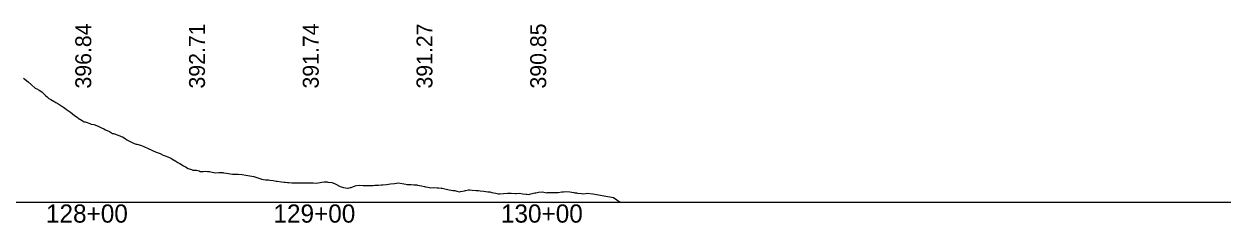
# Model space of a CAD drawing. Extents: x 2017200 to 2047700, y 854850 to 893350.
# Drawn here: x 2024269 to 2024800, y 862091 to 862178 of the extents above; entities that cross this region are included whole.
import ezdxf

# ---------------------------------------------------------------- set-up
doc = ezdxf.new("R2010")
doc.units = 0
for name, color, linetype in [('RD_DDB_Profile_EX', 7, 'Continuous'), ('RD_DDB_StaTX', 7, 'Continuous'), ('RD_DDB_StripGrade', 7, 'Continuous'), ('RD_GPK_Profile_Cell', 7, 'Continuous')]:
    doc.layers.add(name, color=color, linetype=linetype)

msp = doc.modelspace()

# ---------------------------------------------------------------- linework, layer by layer
at = {"layer": 'RD_DDB_Profile_EX'}
msp.add_lwpolyline([(2024269.27, 862154.51), (2024271.29, 862153), (2024272.7, 862151.66), (2024274.42, 862150.15), (2024275.01, 862149.89), (2024276.13, 862149.23), (2024277.27, 862148.56), (2024277.85, 862147.96), (2024278.99, 862146.76), (2024279.56, 862146.29), (2024280.35, 862145.63), (2024281.28, 862145.12), (2024283.05, 862144.14), (2024283.44, 862143.85), (2024284.71, 862143.06), (2024286.53, 862141.91), (2024287.19, 862141.45), (2024288.14, 862140.79), (2024289.85, 862139.56), (2024291.57, 862138.15), (2024292.74, 862137.34), (2024293.28, 862137.02), (2024295, 862135.98), (2024295.94, 862135.4), (2024296.26, 862135.31), (2024296.71, 862135.16), (2024298.43, 862134.56), (2024298.98, 862134.37), (2024300.14, 862134.16), (2024302.11, 862133.39), (2024303.57, 862132.7), (2024304.57, 862132.23), (2024305.29, 862131.87), (2024307, 862131.06), (2024308.39, 862130.23), (2024308.72, 862130.16), (2024309.16, 862130.07), (2024310.43, 862129.59), (2024311.54, 862129.17), (2024312.15, 862128.96), (2024312.75, 862128.76), (2024313.86, 862128), (2024314.71, 862127.43), (2024315.58, 862126.99), (2024316.34, 862126.6), (2024317.29, 862126.14), (2024317.88, 862125.86), (2024318.69, 862125.59), (2024319.01, 862125.51), (2024320.72, 862125.05), (2024321.06, 862124.96), (2024322.44, 862124.34), (2024323.66, 862123.79), (2024324.25, 862123.47), (2024325.28, 862123.02), (2024325.87, 862122.77), (2024327.59, 862122.05), (2024329.3, 862121.37), (2024330.67, 862120.72), (2024331.02, 862120.59), (2024332.73, 862119.94), (2024334.04, 862119.41), (2024334.45, 862119.14), (2024336.16, 862118.04), (2024337.12, 862117.42), (2024337.88, 862117), (2024339.59, 862116.03), (2024340.37, 862115.61), (2024341.6, 862114.81), (2024343.02, 862114.32), (2024343.62, 862114.12), (2024344.74, 862114.14), (2024345.31, 862114.15), (2024346.45, 862113.72), (2024346.89, 862113.56), (2024347.58, 862113.53), (2024348.17, 862113.57), (2024349.14, 862113.66), (2024350.18, 862113.54), (2024351.02, 862113.49), (2024351.6, 862113.35), (2024353.47, 862112.92), (2024355.03, 862112.99), (2024356.36, 862113.06), (2024356.78, 862113.07), (2024357.15, 862112.98), (2024358.46, 862112.74), (2024360.17, 862112.44), (2024361.15, 862112.33), (2024361.89, 862112.36), (2024363.6, 862112.38), (2024365.32, 862112.13), (2024367.03, 862111.88), (2024368.75, 862111.65), (2024370.46, 862111.34), (2024372.18, 862110.7), (2024373.54, 862110.2), (2024373.89, 862110.15), (2024375.61, 862109.9), (2024376.42, 862109.78), (2024376.94, 862109.83), (2024377.55, 862109.73), (2024379.04, 862109.48), (2024380.36, 862109.27), (2024380.75, 862109.22), (2024382.67, 862109.01), (2024383.79, 862108.86), (2024384.18, 862108.81), (2024385.24, 862108.66), (2024385.9, 862108.62), (2024387.24, 862108.53), (2024387.61, 862108.54), (2024388.74, 862108.58), (2024389.33, 862108.54), (2024390.71, 862108.47), (2024391.04, 862108.47), (2024392.76, 862108.5), (2024393.56, 862108.51), (2024394.64, 862108.5), (2024396.19, 862108.46), (2024396.55, 862108.45), (2024397.9, 862108.39), (2024399.62, 862108.66), (2024400.38, 862108.78), (2024401.33, 862108.9), (2024402.69, 862108.89), (2024403.05, 862108.86), (2024404.79, 862108.73), (2024405.99, 862108.25), (2024406.48, 862107.96), (2024408.37, 862106.87), (2024409.91, 862106.5), (2024411.62, 862106.12), (2024411.96, 862106.11), (2024412.95, 862106.4), (2024413.34, 862106.53), (2024415.05, 862107.12), (2024415.58, 862107.3), (2024416.83, 862107.43), (2024418.48, 862107.36), (2024419.22, 862107.33), (2024420.4, 862107.28), (2024422.08, 862107.37), (2024422.89, 862107.37), (2024423.63, 862107.42), (2024424.91, 862107.51), (2024425.34, 862107.53), (2024426.58, 862107.61), (2024427.23, 862107.63), (2024428.78, 862107.81), (2024430.49, 862108.01), (2024432.28, 862108.28), (2024434.05, 862108.49), (2024435.64, 862108.24), (2024437.35, 862107.96), (2024437.83, 862107.78), (2024439.07, 862107.76), (2024439.71, 862107.74), (2024440.78, 862107.69), (2024441.64, 862107.65), (2024442.11, 862107.56), (2024442.5, 862107.49), (2024444.21, 862107.16), (2024445.48, 862106.91), (2024445.93, 862106.81), (2024446.91, 862106.58), (2024447.64, 862106.46), (2024448.25, 862106.37), (2024449.36, 862106.42), (2024451.07, 862106.29), (2024451.63, 862106.24), (2024452.79, 862106.15), (2024453.25, 862106.11), (2024454.5, 862105.84), (2024456.28, 862105.45), (2024457.19, 862105.26), (2024457.93, 862105.18), (2024458.9, 862105.08), (2024459.65, 862104.89), (2024460.86, 862104.59), (2024461.36, 862104.63), (2024463.08, 862104.99), (2024463.51, 862105.08), (2024464.79, 862105.36), (2024465.38, 862105.44), (2024466.51, 862105.33), (2024468.22, 862105.17), (2024469.23, 862105.08), (2024469.94, 862105.01), (2024471.65, 862104.79), (2024473.37, 862104.57), (2024474.24, 862104.48), (2024475.08, 862104.27), (2024475.89, 862104.08), (2024476.8, 862103.92), (2024477.46, 862103.81), (2024478.01, 862103.67), (2024478.58, 862103.68), (2024480.23, 862103.78), (2024481.94, 862103.92), (2024482.88, 862103.97), (2024483.66, 862103.92), (2024485.37, 862103.8), (2024485.87, 862103.76), (2024487.12, 862103.91), (2024488.8, 862103.72), (2024490.15, 862103.57), (2024490.52, 862103.53), (2024491.32, 862103.45), (2024492.23, 862103.66), (2024493.95, 862104.05), (2024494.48, 862104.17), (2024494.99, 862104.3), (2024495.66, 862104.45), (2024497.38, 862104.5), (2024499.23, 862104.16), (2024499.58, 862104.25), (2024500.81, 862104.26), (2024502.52, 862104.27), (2024503.3, 862104.27), (2024503.65, 862104.22), (2024504.24, 862104.3), (2024505.95, 862104.51), (2024506.68, 862104.6), (2024507.8, 862104.72), (2024509.38, 862104.49), (2024511.1, 862104.24), (2024511.66, 862104.15), (2024512.36, 862104.04), (2024512.81, 862103.99), (2024514.53, 862103.81), (2024515.61, 862103.69), (2024516.24, 862103.8), (2024516.98, 862103.94), (2024519.54, 862103.69), (2024528.64, 862101.99), (2024531.53, 862100)], dxfattribs=at)
at = {"layer": 'RD_GPK_Profile_Cell'}
msp.add_line((2020500, 862100), (2024800, 862100), dxfattribs=at)

# ---------------------------------------------------------------- texts
at = {"layer": 'RD_DDB_StaTX'}
for s, p in [('128+00', (2024279.1, 862091)), ('129+00', (2024379.1, 862091)), ('130+00', (2024479.1, 862091))]:
    msp.add_text(s, height=8, dxfattribs=at).set_placement(p)
at = {"layer": 'RD_DDB_StripGrade'}
for s, p in [('396.84', (2024299, 862150)), ('392.71', (2024349, 862150)), ('391.74', (2024399, 862150)), ('391.27', (2024449, 862150)), ('390.85', (2024499, 862150))]:
    msp.add_text(s, height=7, rotation=90, dxfattribs=at).set_placement(p)

doc.saveas('drawing.dxf')
